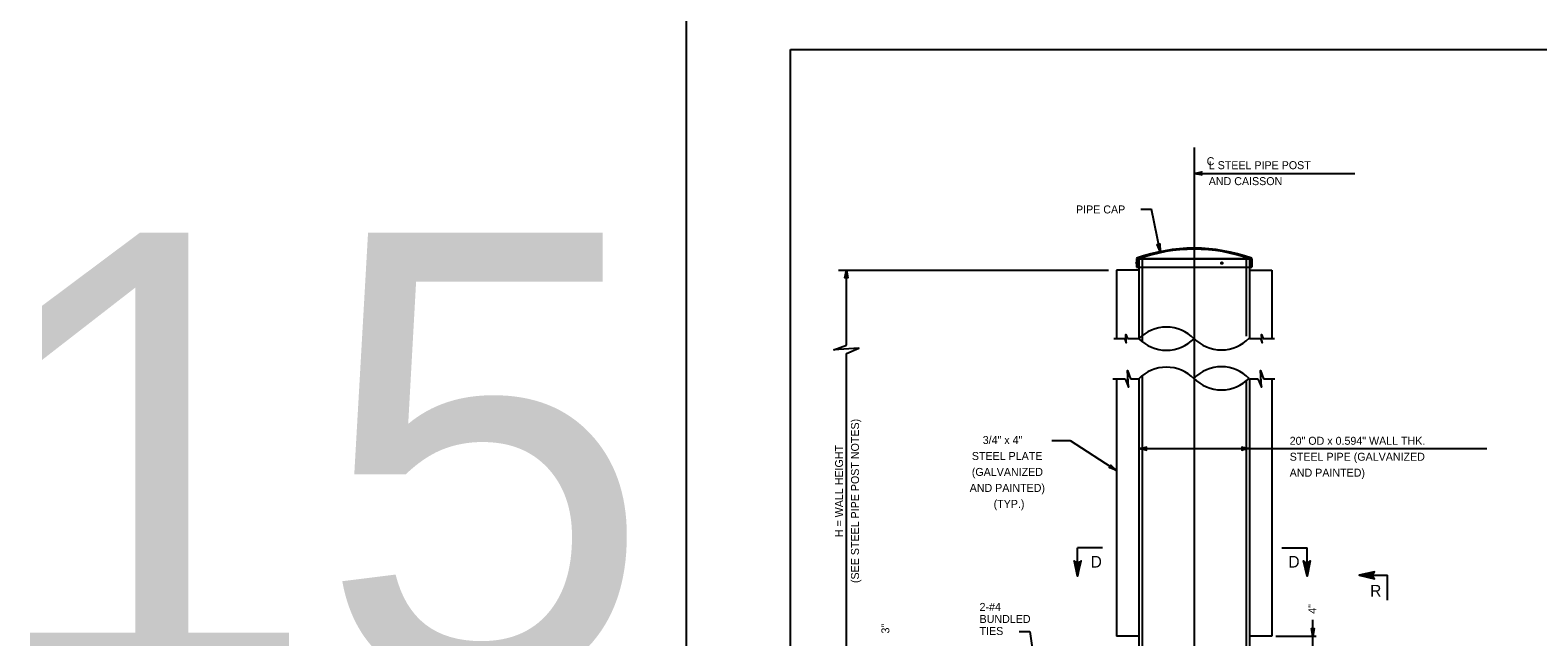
# Model space of a CAD drawing. Extents: x 3475 to 6558, y -3780 to 1166.
# Drawn here: x 3509 to 4089, y -2639 to -2406 of the extents above; entities that cross this region are included whole.
import ezdxf

# ---------------------------------------------------------------- set-up
doc = ezdxf.new("R2010")
doc.units = 0
for name, color, linetype in [('1', 7, 'Continuous'), ('2', 7, 'Continuous'), ('PLT-BNDY', 7, 'Continuous')]:
    doc.layers.add(name, color=color, linetype=linetype)

msp = doc.modelspace()

# ---------------------------------------------------------------- linework, layer by layer
at = {"layer": '1'}
for p, q in [((3956.79, -2451.01), (3956.79, -2817.35)), ((3956.79, -2460.96), (4018.67, -2460.96)), ((3936.22, -2474.77), (3940.32, -2474.77)), ((3943.7, -2491.08), (3940.32, -2474.77)), ((3934.64, -2493.67), (3934.64, -2497.11)), ((3934.64, -2493.67), (3978.94, -2493.67)), ((3935.15, -2493.91), (3935.15, -2497.11)), ((3935.46, -2493.91), (3978.12, -2493.91)), ((3935.46, -2493.91), (3935.46, -2497.11)), ((3936.72, -2494.17), (3936.72, -2525.62)), ((3967.45, -2495.82), (3967.45, -2495.21)), ((3976.85, -2493.91), (3976.85, -2523.58)), ((3978.12, -2493.91), (3978.12, -2497.11)), ((3978.42, -2493.91), (3978.42, -2497.11)), ((3978.94, -2493.67), (3978.94, -2497.11)), ((3819.92, -2498.18), (3923.87, -2498.18)), ((3822.91, -2527.07), (3822.91, -2498.18)), ((3935.46, -2498.18), (3926.92, -2498.18)), ((3926.92, -2498.18), (3926.92, -2524.6)), ((3934.64, -2497.11), (3978.94, -2497.11)), ((3935.46, -2497.11), (3935.46, -2524.6)), ((3978.12, -2497.11), (3978.12, -2524.6)), ((3978.12, -2498.18), (3986.65, -2498.18)), ((3986.65, -2498.18), (3986.65, -2524.6)), ((3925.85, -2524.6), (3930.03, -2524.6)), ((3931.1, -2524.6), (3935.46, -2524.6)), ((3978.12, -2524.6), (3982.29, -2524.6)), ((3983.36, -2524.6), (3987.72, -2524.6)), ((3822.91, -2786.38), (3822.91, -2530.27)), ((3925.45, -2540.03), (3930.21, -2540.03)), ((3926.92, -2540.03), (3926.92, -2639.18)), ((3932.34, -2540.03), (3935.45, -2540.03)), ((3935.45, -2540.03), (3935.45, -2786.38)), ((3936.72, -2538.88), (3936.72, -2786.38)), ((3976.85, -2540.91), (3976.85, -2786.38)), ((3978.12, -2540.03), (3978.12, -2786.38)), ((3978.12, -2540.03), (3981.37, -2540.03)), ((3983.5, -2540.03), (3987.8, -2540.03)), ((3986.65, -2540.03), (3986.65, -2639.18)), ((3901.95, -2563.84), (3909.01, -2563.84)), ((3909.01, -2563.84), (3926.92, -2575.36)), ((3935.45, -2566.95), (4069.52, -2566.95)), ((3921.5, -2605.1), (3911.85, -2605.1)), ((3911.85, -2616.1), (3911.85, -2605.1)), ((3990.61, -2605.1), (4000.26, -2605.1)), ((4000.26, -2616.1), (4000.26, -2605.1)), ((4020.3, -2615.69), (4031.3, -2615.69)), ((4031.3, -2625.34), (4031.3, -2615.69)), ((4002.49, -2652.91), (4002.49, -2632.88)), ((3889.49, -2637.37), (3893.59, -2637.37)), ((3893.59, -2637.37), (3895.88, -2654.11)), ((3935.45, -2639.18), (3926.92, -2639.18)), ((3986.65, -2639.18), (3978.12, -2639.18)), ((3988.26, -2639.18), (4003.71, -2639.18))]:
    msp.add_line(p, q, dxfattribs=at)
for points in [[(3956.79, -2460.96), (3959.77, -2460.4), (3959.54, -2460.56), (3959.42, -2460.76), (3959.39, -2460.96), (3959.42, -2461.16), (3959.54, -2461.36), (3959.77, -2461.52), (3956.79, -2460.96), (3959.54, -2461.36), (3959.42, -2461.16), (3956.79, -2460.96), (3959.39, -2460.96), (3959.42, -2460.76), (3956.79, -2460.96), (3959.54, -2460.56)], [(3943.7, -2491.08), (3942.55, -2488.28), (3942.75, -2488.47), (3942.97, -2488.55), (3943.17, -2488.54), (3943.36, -2488.46), (3943.53, -2488.31), (3943.64, -2488.05), (3943.7, -2491.08), (3943.53, -2488.31), (3943.36, -2488.46), (3943.7, -2491.08), (3943.17, -2488.54), (3942.97, -2488.55), (3943.7, -2491.08), (3942.75, -2488.47)], [(3822.91, -2498.18), (3823.47, -2501.16), (3823.31, -2500.93), (3823.11, -2500.82), (3822.91, -2500.78), (3822.71, -2500.82), (3822.51, -2500.93), (3822.35, -2501.16), (3822.91, -2498.18), (3822.51, -2500.93), (3822.71, -2500.82), (3822.91, -2498.18), (3822.91, -2500.78), (3823.11, -2500.82), (3822.91, -2498.18), (3823.31, -2500.93)], [(3930.03, -2524.6), (3930.68, -2526.2), (3930.49, -2523), (3931.1, -2524.6)], [(3982.29, -2524.6), (3982.94, -2526.2), (3982.75, -2523), (3983.36, -2524.6)], [(3822.91, -2530.27), (3827.71, -2528.32), (3818.11, -2528.9), (3822.91, -2527.07)], [(3930.21, -2540.03), (3931.51, -2543.23), (3931.12, -2536.83), (3932.34, -2540.03)], [(3981.37, -2540.03), (3982.67, -2543.23), (3982.28, -2536.83), (3983.5, -2540.03)], [(3935.45, -2566.95), (3938.44, -2566.4), (3938.21, -2566.55), (3938.09, -2566.75), (3938.05, -2566.95), (3938.09, -2567.15), (3938.21, -2567.35), (3938.44, -2567.51), (3935.45, -2566.95), (3938.21, -2567.35), (3938.09, -2567.15), (3935.45, -2566.95), (3938.05, -2566.95), (3938.09, -2566.75), (3935.45, -2566.95), (3938.21, -2566.55)], [(3978.12, -2566.95), (3975.14, -2567.51), (3975.37, -2567.35), (3975.48, -2567.15), (3975.52, -2566.95), (3975.48, -2566.75), (3975.37, -2566.55), (3975.14, -2566.4), (3978.12, -2566.95), (3975.37, -2566.55), (3975.48, -2566.75), (3978.12, -2566.95), (3975.52, -2566.95), (3975.48, -2567.15), (3978.12, -2566.95), (3975.37, -2567.35)], [(3926.92, -2575.36), (3924.11, -2574.22), (3924.39, -2574.21), (3924.6, -2574.1), (3924.73, -2573.96), (3924.81, -2573.77), (3924.82, -2573.54), (3924.72, -2573.28), (3926.92, -2575.36), (3924.82, -2573.54), (3924.81, -2573.77), (3926.92, -2575.36), (3924.73, -2573.96), (3924.6, -2574.1), (3926.92, -2575.36), (3924.39, -2574.21)], [(3911.85, -2616.1), (3913.27, -2610.15), (3913.08, -2610.38), (3912.88, -2610.6), (3912.64, -2610.72), (3912.4, -2610.84), (3912.16, -2610.87), (3911.92, -2610.9), (3911.68, -2610.86), (3911.44, -2610.83), (3911.2, -2610.71), (3910.96, -2610.59), (3910.77, -2610.35), (3910.59, -2610.12), (3911.85, -2616.1), (3910.77, -2610.35), (3910.96, -2610.59), (3911.85, -2616.1), (3911.2, -2610.71), (3911.44, -2610.83), (3911.85, -2616.1), (3911.68, -2610.86), (3911.92, -2610.9), (3911.85, -2616.1), (3912.16, -2610.87), (3912.4, -2610.84), (3911.85, -2616.1), (3912.64, -2610.72), (3912.88, -2610.6), (3911.85, -2616.1), (3913.08, -2610.38)], [(4000.26, -2616.1), (3998.84, -2610.15), (3999.03, -2610.38), (3999.23, -2610.6), (3999.47, -2610.72), (3999.71, -2610.84), (3999.95, -2610.87), (4000.19, -2610.9), (4000.43, -2610.86), (4000.67, -2610.83), (4000.91, -2610.71), (4001.15, -2610.59), (4001.34, -2610.35), (4001.52, -2610.12), (4000.26, -2616.1), (4001.34, -2610.35), (4001.15, -2610.59), (4000.26, -2616.1), (4000.91, -2610.71), (4000.67, -2610.83), (4000.26, -2616.1), (4000.43, -2610.86), (4000.19, -2610.9), (4000.26, -2616.1), (3999.95, -2610.87), (3999.71, -2610.84), (4000.26, -2616.1), (3999.47, -2610.72), (3999.23, -2610.6), (4000.26, -2616.1), (3999.03, -2610.38)], [(4020.3, -2615.69), (4026.25, -2617.11), (4026.02, -2616.92), (4025.8, -2616.72), (4025.68, -2616.48), (4025.56, -2616.24), (4025.53, -2616), (4025.5, -2615.76), (4025.54, -2615.52), (4025.57, -2615.28), (4025.69, -2615.04), (4025.81, -2614.8), (4026.04, -2614.61), (4026.28, -2614.43), (4020.3, -2615.69), (4026.04, -2614.61), (4025.81, -2614.8), (4020.3, -2615.69), (4025.69, -2615.04), (4025.57, -2615.28), (4020.3, -2615.69), (4025.54, -2615.52), (4025.5, -2615.76), (4020.3, -2615.69), (4025.53, -2616), (4025.56, -2616.24), (4020.3, -2615.69), (4025.68, -2616.48), (4025.8, -2616.72), (4020.3, -2615.69), (4026.02, -2616.92)], [(4002.49, -2639.18), (4001.93, -2636.19), (4002.09, -2636.42), (4002.29, -2636.54), (4002.49, -2636.58), (4002.69, -2636.54), (4002.89, -2636.42), (4003.04, -2636.19), (4002.49, -2639.18), (4002.89, -2636.42), (4002.69, -2636.54), (4002.49, -2639.18), (4002.49, -2636.58), (4002.29, -2636.54), (4002.49, -2639.18), (4002.09, -2636.42)]]:
    msp.add_lwpolyline(points, dxfattribs=at)
msp.add_circle((3967.45, -2495.51), 0.308, dxfattribs=at)
for centre, radius, start, end in [((3956.79, -2554.25), 64.51, 69.91749, 110.08251), ((3956.79, -2554.14), 63.99, 70.23762, 109.76238), ((3934.72, -2495.51), 0.318, 104.95954, 255.04046), ((3946.12, -2535.13), 14.98, 44.61665, 135.38335), ((3946.12, -2514.08), 14.98, 224.61665, 315.38335), ((3967.31, -2513.94), 14.98, 224.61665, 315.38335), ((3946.12, -2550.55), 14.98, 44.61665, 135.38335), ((3967.31, -2550.41), 14.98, 44.61665, 135.38335), ((3967.31, -2529.36), 14.98, 224.61665, 315.38335)]:
    msp.add_arc(centre, radius, start, end, dxfattribs=at)
at = {"layer": '2'}
for p, q in [((3801.34, -2977.31), (3801.34, -2413.31)), ((3801.34, -2413.31), (4587.34, -2413.31))]:
    msp.add_line(p, q, dxfattribs=at)
at = {"layer": 'PLT-BNDY'}
msp.add_lwpolyline([(3761.34, -2398.31), (4602.34, -2398.31), (4602.34, -2992.31), (3761.34, -2992.31)], close=True, dxfattribs=at)

# ---------------------------------------------------------------- texts
at = {"layer": '1'}
for s, height, p in [('C', 3.07, (3961.62, -2457.8)), ('L STEEL PIPE POST', 3.072, (3962.42, -2459.34)), ('AND CAISSON', 3.072, (3962.42, -2465.48)), ('PIPE CAP', 3.072, (3911.31, -2476.38)), ('15', 172.802, (3491.05, -2656.63)), ('3/4" x 4"', 3.072, (3875.39, -2565.16)), ('20" OD x 0.594" WALL THK.', 3.072, (3993.58, -2565.46)), ('STEEL PLATE', 3.072, (3871.21, -2571.31)), ('STEEL PIPE (GALVANIZED', 3.072, (3993.58, -2571.6)), ('(GALVANIZED', 3.072, (3871.2, -2577.45)), ('AND PAINTED)', 3.072, (3993.58, -2577.74)), ('AND PAINTED)', 3.072, (3870.38, -2583.6)), ('(TYP.)', 3.072, (3879.6, -2589.74)), ('D', 4.48, (3916.94, -2612.73)), ('D', 4.48, (3993.05, -2612.73)), ('R', 4.48, (4024.55, -2623.89)), ('2-#4', 3.072, (3874.18, -2629.43)), ('BUNDLED', 3.072, (3874.18, -2634.06)), ('TIES', 3.072, (3874.18, -2638.7))]:
    msp.add_text(s, height=height, dxfattribs=at).set_placement(p)
for s, p in [('(SEE STEEL PIPE POST NOTES)', (3827.76, -2618.7)), ('H = WALL HEIGHT', (3821.62, -2601.04)), ('4"', (4003.82, -2630.53)), ('3"', (3839.46, -2638.13))]:
    msp.add_text(s, height=3.072, rotation=90, dxfattribs=at).set_placement(p)

doc.saveas('drawing.dxf')
